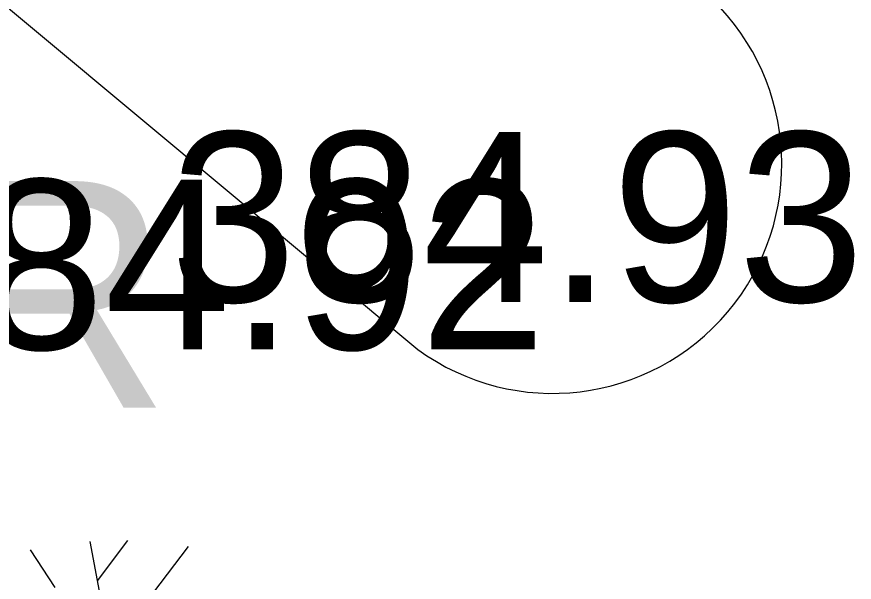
# Model space of a CAD drawing. Extents: x -438233 to -437334, y -1133133 to -1132623.
# Drawn here: x -438073.664 to -438069.963, y -1132981.028 to -1132978.531 of the extents above; entities that cross this region are included whole.
import ezdxf

# ---------------------------------------------------------------- set-up
doc = ezdxf.new("R2010")
doc.units = 0
for name, color, linetype in [('Vrstva 1', 7, 'Continuous'), ('Vrstva 10', 7, 'Continuous'), ('Vrstva 3', 7, 'Continuous')]:
    doc.layers.add(name, color=color, linetype=linetype)

msp = doc.modelspace()

# ---------------------------------------------------------------- linework, layer by layer
at = {"layer": 'Vrstva 1'}
for p, q in [((-438070.486, -1132979.79), (-438070.486, -1132979.79)), ((-438071.892, -1132980), (-438071.892, -1132980)), ((-438073.2753, -1132981.1863), (-438073.3398, -1132980.8485)), ((-438073.3068, -1132981.0218), (-438073.1729, -1132980.8444)), ((-438073.2172, -1132981.2799), (-438072.9044, -1132980.8702)), ((-438073.4946, -1132981.0509), (-438073.6035, -1132980.8856))]:
    msp.add_line(p, q, dxfattribs=at)
at = {"layer": 'Vrstva 10'}
msp.add_lwpolyline([(-438088.082, -1132966.508), (-438071.892, -1132980)], dxfattribs=at)
msp.add_arc((-438071.2956, -1132979.1815), 1.0127, 233.9189, 45.8381, dxfattribs=at)

# ---------------------------------------------------------------- texts
at = {"layer": 'Vrstva 1'}
msp.add_text('B+R', height=1, dxfattribs=at).set_placement((-438075.6251, -1132980.2567))
at = {"layer": 'Vrstva 3'}
for s, p in [('384.93 ', (-438072.986, -1132979.79)), ('384.92 ', (-438074.392, -1132980))]:
    msp.add_text(s, height=0.75, dxfattribs=at).set_placement(p)

doc.saveas('drawing.dxf')
